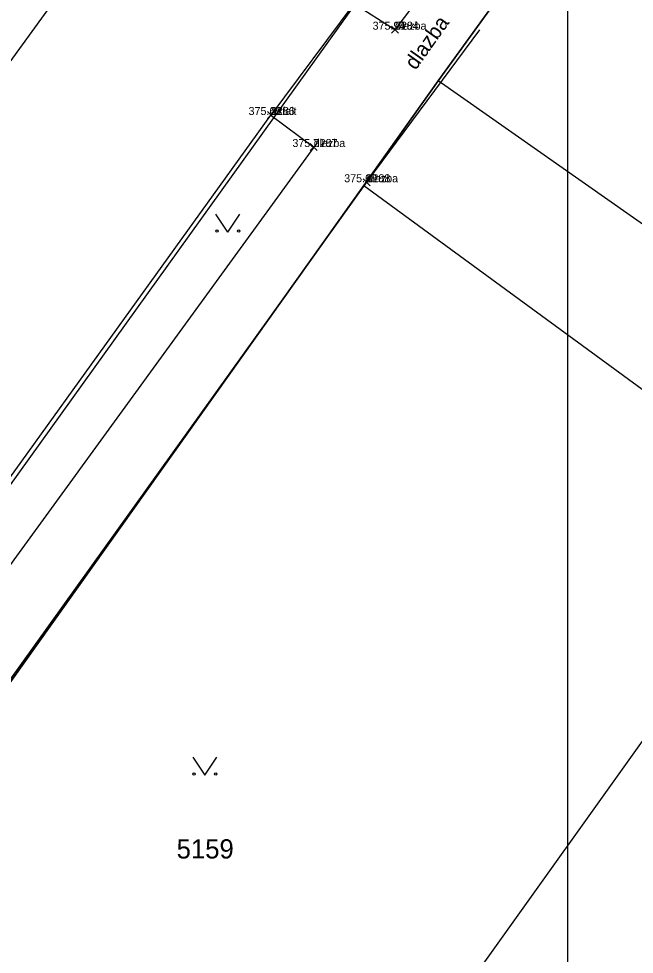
# Model space of a CAD drawing. Extents: x -400488 to -400124, y -1251493 to -1251223.
# Drawn here: x -400264.14 to -400248.76, y -1251377.2 to -1251353.83 of the extents above; entities that cross this region are included whole.
import ezdxf

# ---------------------------------------------------------------- set-up
doc = ezdxf.new("R2010")
doc.units = 0
for name, color, linetype in [('Level 20', 7, 'Continuous'), ('Level 21', 7, 'Continuous'), ('Level 22', 7, 'Continuous'), ('Level 23', 7, 'Continuous'), ('Level 3', 7, 'Continuous'), ('Level 31', 7, 'Continuous'), ('Level 32', 7, 'Continuous'), ('Level 36', 7, 'Continuous'), ('Level 63', 7, 'Continuous')]:
    doc.layers.add(name, color=color, linetype=linetype)

msp = doc.modelspace()

# ---------------------------------------------------------------- linework, layer by layer
at = {"layer": 'Level 20'}
for p, q in [((-400254.828, -1251354.198), (-400254.652, -1251354.022)), ((-400254.652, -1251354.198), (-400254.828, -1251354.022)), ((-400257.928, -1251356.328), (-400257.752, -1251356.152)), ((-400257.752, -1251356.328), (-400257.928, -1251356.152)), ((-400256.858, -1251357.128), (-400256.682, -1251356.952)), ((-400256.682, -1251357.128), (-400256.858, -1251356.952)), ((-400255.538, -1251358.008), (-400255.362, -1251357.832)), ((-400255.362, -1251358.008), (-400255.538, -1251357.832))]:
    msp.add_line(p, q, dxfattribs=at)
at = {"layer": 'Level 3'}
msp.add_lwpolyline([(-400397.431, -1251233.087), (-400250.431, -1251233.087), (-400250.431, -1251440.987), (-400397.431, -1251440.987)], close=True, dxfattribs=at)
at = {"layer": 'Level 31'}
for points in [[(-400254.07, -1251353.21), (-400254.74, -1251354.11), (-400255.77, -1251353.46)], [(-400252.627, -1251354.111), (-400255.45, -1251357.92), (-400285.456, -1251399.746)], [(-400257.84, -1251356.24), (-400256.77, -1251357.04)], [(-400256.77, -1251357.04), (-400270.17, -1251375.46), (-400275.42, -1251382.91), (-400276.52, -1251382.17), (-400278.7, -1251385.33), (-400277.74, -1251386), (-400287.1, -1251399.16)]]:
    msp.add_lwpolyline(points, dxfattribs=at)
at = {"layer": 'Level 32'}
for points in [[(-400255.77, -1251353.46), (-400257.84, -1251356.24)], [(-400276.52, -1251382.17), (-400257.84, -1251356.24)]]:
    msp.add_lwpolyline(points, dxfattribs=at)
at = {"layer": 'Level 36'}
for q in [(-400259.214, -1251358.717), (-400258.614, -1251358.717)]:
    msp.add_line((-400258.914, -1251359.167), q, dxfattribs=at)
for centre in [(-400259.184, -1251359.137), (-400258.644, -1251359.137)]:
    msp.add_circle(centre, 0.03, dxfattribs=at)
at = {"layer": 'Level 63'}
for p, q in [((-400250.33, -1251335.59), (-400267.74, -1251359.55)), ((-400244.75, -1251338.16), (-400287.97, -1251398.37)), ((-400253.66, -1251355.39), (-400242.23, -1251339.57)), ((-400242.23, -1251339.57), (-400253.66, -1251355.39)), ((-400255.52, -1251358), (-400253.66, -1251355.39)), ((-400253.66, -1251355.39), (-400255.52, -1251358)), ((-400238.5, -1251366.01), (-400253.66, -1251355.39)), ((-400274.13, -1251384.12), (-400255.52, -1251358)), ((-400255.52, -1251358), (-400274.13, -1251384.12)), ((-400255.52, -1251358), (-400244.43, -1251366.11)), ((-400263.14, -1251392.28), (-400244.43, -1251366.11)), ((-400259.79, -1251372.28), (-400259.49, -1251372.73)), ((-400259.49, -1251372.73), (-400259.19, -1251372.28))]:
    msp.add_line(p, q, dxfattribs=at)
for centre in [(-400259.76, -1251372.7), (-400259.22, -1251372.7)]:
    msp.add_circle(centre, 0.03, dxfattribs=at)

# ---------------------------------------------------------------- texts
at = {"layer": 'Level 21'}
for s, p in [('2284', (-400254.74, -1251354.11)), ('2286', (-400257.84, -1251356.24)), ('2287', (-400256.77, -1251357.04)), ('2288', (-400255.45, -1251357.92))]:
    msp.add_text(s, height=0.2, dxfattribs=at).set_placement(p)
at = {"layer": 'Level 22'}
for s, p in [('dlazba', (-400254.74, -1251354.11)), ('asfalt', (-400257.84, -1251356.24)), ('dlazba', (-400256.77, -1251357.04)), ('dlazba', (-400255.45, -1251357.92))]:
    msp.add_text(s, height=0.2, dxfattribs=at).set_placement(p)
at = {"layer": 'Level 23'}
for s, p in [('375.94', (-400255.298, -1251354.11)), ('375.69', (-400258.398, -1251356.24)), ('375.71', (-400257.303, -1251357.04)), ('375.68', (-400256.008, -1251357.92))]:
    msp.add_text(s, height=0.2, dxfattribs=at).set_placement(p)
at = {"layer": 'Level 31'}
msp.add_text('dlazba', height=0.375, rotation=54.566, dxfattribs=at).set_placement((-400254.224, -1251355.137))
at = {"layer": 'Level 63'}
msp.add_text('5159', height=0.48, dxfattribs=at).set_placement((-400260.196, -1251374.81))

doc.saveas('drawing.dxf')
